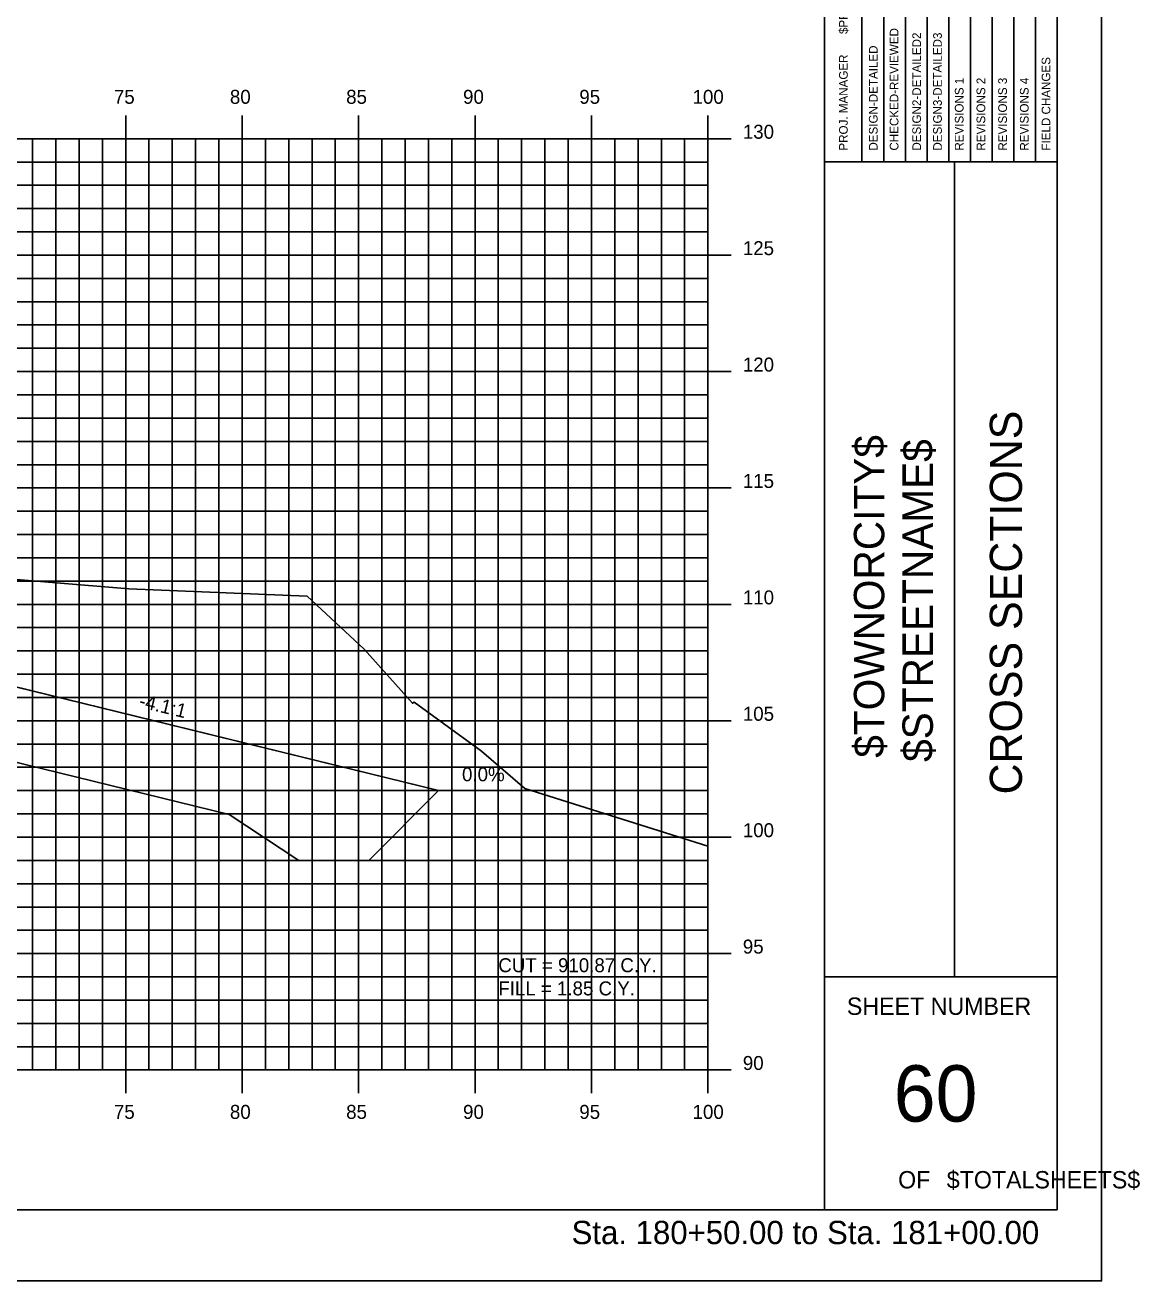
# Model space of a CAD drawing. Extents: x 850598 to 870284, y 366541 to 366651.
# Drawn here: x 859591.8 to 859639.7, y 366541.2 to 366595.1 of the extents above; entities that cross this region are included whole.
import ezdxf

# ---------------------------------------------------------------- set-up
doc = ezdxf.new("R2010")
doc.units = 0
for name, color, linetype in [('ANNOTATION', 7, 'Continuous'), ('BORDER', 7, 'Continuous'), ('D_Drainage_RipRap', 7, 'Continuous'), ('D_Roadway_Centerline', 7, 'Continuous'), ('D_Roadway_SlopeLines', 7, 'Continuous'), ('D_Text_Standard', 7, 'Continuous'), ('H_V ANNOTATION', 7, 'Continuous'), ('HIGHWAY_TITLE', 7, 'Continuous'), ('MAJOR', 7, 'Continuous'), ('MINOR', 7, 'Continuous'), ('PLOT BOUNDARY', 7, 'Continuous'), ('S_Roadway_Centerline', 7, 'Continuous')]:
    doc.layers.add(name, color=color, linetype=linetype)

msp = doc.modelspace()

# ---------------------------------------------------------------- linework, layer by layer
at = {"layer": 'BORDER'}
for p, q in [((859626.159, 366544.225), (859626.159, 366649.225)), ((859636.159, 366544.225), (859636.159, 366649.225)), ((859626.159, 366589.228), (859636.159, 366589.228)), ((859631.75, 366554.228), (859631.75, 366589.228)), ((859626.159, 366554.228), (859636.159, 366554.228)), ((859476.159, 366544.225), (859636.159, 366544.225))]:
    msp.add_line(p, q, dxfattribs=at)
for points in [[(859628.706, 366589.231), (859628.706, 366606.728)], [(859629.638, 366606.728), (859629.638, 366589.231)], [(859630.57, 366589.231), (859630.57, 366606.728)], [(859631.501, 366589.231), (859631.501, 366606.728)], [(859632.433, 366589.231), (859632.433, 366606.728)], [(859633.365, 366589.231), (859633.365, 366606.728)], [(859634.297, 366589.231), (859634.297, 366606.728)], [(859635.228, 366589.231), (859635.228, 366606.728)], [(859627.775, 366589.231), (859627.775, 366606.022)]]:
    msp.add_lwpolyline(points, dxfattribs=at)
at = {"layer": 'D_Drainage_RipRap'}
msp.add_lwpolyline([(859585.127, 366568.225), (859599.735, 366564.644), (859609.597, 366562.225), (859606.597, 366559.225), (859603.597, 366559.225), (859600.597, 366561.194), (859585.989, 366564.775), (859585.127, 366566.725), (859544.159, 366576.771), (859544.159, 366578.271)], close=True, dxfattribs=at)
at = {"layer": 'D_Roadway_Centerline'}
msp.add_lwpolyline([(859486.645, 366580.817), (859487.645, 366580.754), (859488.645, 366580.565), (859489.645, 366580.252), (859490.645, 366579.815), (859496.159, 366577.058), (859499.961, 366578.325), (859506.159, 366580.391), (859510.159, 366580.631), (859521.159, 366580.961), (859532.159, 366580.631), (859536.159, 366580.391), (859538.159, 366580.271), (859544.159, 366578.271), (859585.127, 366568.225), (859599.735, 366564.644), (859609.597, 366562.225), (859613.597, 366562.225)], dxfattribs=at)
at = {"layer": 'D_Roadway_SlopeLines'}
msp.add_lwpolyline([(859544.159, 366578.271), (859609.597, 366562.225), (859609.597, 366562.225)], dxfattribs=at)
at = {"layer": 'MAJOR'}
for p, q in [((859596.159, 366591.227), (859596.159, 366590.225)), ((859596.159, 366591.227), (859596.159, 366590.225)), ((859601.159, 366591.227), (859601.159, 366590.225)), ((859601.159, 366591.227), (859601.159, 366590.225)), ((859606.159, 366591.227), (859606.159, 366590.225)), ((859606.159, 366591.227), (859606.159, 366590.225)), ((859611.159, 366591.227), (859611.159, 366590.225)), ((859611.159, 366591.227), (859611.159, 366590.225)), ((859616.159, 366591.227), (859616.159, 366590.225)), ((859616.159, 366591.227), (859616.159, 366590.225)), ((859621.159, 366591.227), (859621.159, 366590.225)), ((859621.159, 366591.227), (859621.159, 366590.225)), ((859481.159, 366590.225), (859621.159, 366590.225)), ((859481.159, 366590.225), (859621.159, 366590.225)), ((859481.159, 366590.225), (859621.159, 366590.225)), ((859481.159, 366590.225), (859621.159, 366590.225)), ((859596.159, 366550.225), (859596.159, 366590.225)), ((859596.159, 366550.225), (859596.159, 366590.225)), ((859601.159, 366550.225), (859601.159, 366590.225)), ((859601.159, 366550.225), (859601.159, 366590.225)), ((859606.159, 366550.225), (859606.159, 366590.225)), ((859606.159, 366550.225), (859606.159, 366590.225)), ((859611.159, 366550.225), (859611.159, 366590.225)), ((859611.159, 366550.225), (859611.159, 366590.225)), ((859616.159, 366550.225), (859616.159, 366590.225)), ((859616.159, 366550.225), (859616.159, 366590.225)), ((859622.161, 366590.225), (859620.157, 366590.225)), ((859622.161, 366590.225), (859620.157, 366590.225)), ((859621.159, 366550.225), (859621.159, 366590.225)), ((859621.159, 366550.225), (859621.159, 366590.225)), ((859621.159, 366550.225), (859621.159, 366590.225)), ((859621.159, 366550.225), (859621.159, 366590.225)), ((859481.159, 366585.225), (859621.159, 366585.225)), ((859481.159, 366585.225), (859621.159, 366585.225)), ((859622.161, 366585.225), (859620.157, 366585.225)), ((859622.161, 366585.225), (859620.157, 366585.225)), ((859481.159, 366580.225), (859621.159, 366580.225)), ((859481.159, 366580.225), (859621.159, 366580.225)), ((859622.161, 366580.225), (859620.157, 366580.225)), ((859622.161, 366580.225), (859620.157, 366580.225)), ((859481.159, 366575.225), (859621.159, 366575.225)), ((859481.159, 366575.225), (859621.159, 366575.225)), ((859622.161, 366575.225), (859620.157, 366575.225)), ((859622.161, 366575.225), (859620.157, 366575.225)), ((859481.159, 366570.225), (859621.159, 366570.225)), ((859481.159, 366570.225), (859621.159, 366570.225)), ((859622.161, 366570.225), (859620.157, 366570.225)), ((859622.161, 366570.225), (859620.157, 366570.225)), ((859481.159, 366565.225), (859621.159, 366565.225)), ((859481.159, 366565.225), (859621.159, 366565.225)), ((859622.161, 366565.225), (859620.157, 366565.225)), ((859622.161, 366565.225), (859620.157, 366565.225)), ((859481.159, 366560.225), (859621.159, 366560.225)), ((859481.159, 366560.225), (859621.159, 366560.225)), ((859622.161, 366560.225), (859620.157, 366560.225)), ((859622.161, 366560.225), (859620.157, 366560.225)), ((859481.159, 366555.225), (859621.159, 366555.225)), ((859481.159, 366555.225), (859621.159, 366555.225)), ((859622.161, 366555.225), (859620.157, 366555.225)), ((859622.161, 366555.225), (859620.157, 366555.225)), ((859481.159, 366550.225), (859621.159, 366550.225)), ((859481.159, 366550.225), (859621.159, 366550.225)), ((859481.159, 366550.225), (859621.159, 366550.225)), ((859481.159, 366550.225), (859621.159, 366550.225)), ((859596.159, 366549.223), (859596.159, 366550.225)), ((859596.159, 366549.223), (859596.159, 366550.225)), ((859601.159, 366549.223), (859601.159, 366550.225)), ((859601.159, 366549.223), (859601.159, 366550.225)), ((859606.159, 366549.223), (859606.159, 366550.225)), ((859606.159, 366549.223), (859606.159, 366550.225)), ((859611.159, 366549.223), (859611.159, 366550.225)), ((859611.159, 366549.223), (859611.159, 366550.225)), ((859616.159, 366549.223), (859616.159, 366550.225)), ((859616.159, 366549.223), (859616.159, 366550.225)), ((859622.161, 366550.225), (859620.157, 366550.225)), ((859622.161, 366550.225), (859620.157, 366550.225)), ((859621.159, 366549.223), (859621.159, 366550.225)), ((859621.159, 366549.223), (859621.159, 366550.225))]:
    msp.add_line(p, q, dxfattribs=at)
at = {"layer": 'MINOR'}
for p, q in [((859592.159, 366550.225), (859592.159, 366590.225)), ((859592.159, 366550.225), (859592.159, 366590.225)), ((859593.159, 366550.225), (859593.159, 366590.225)), ((859593.159, 366550.225), (859593.159, 366590.225)), ((859594.159, 366550.225), (859594.159, 366590.225)), ((859594.159, 366550.225), (859594.159, 366590.225)), ((859595.159, 366550.225), (859595.159, 366590.225)), ((859595.159, 366550.225), (859595.159, 366590.225)), ((859597.159, 366550.225), (859597.159, 366590.225)), ((859597.159, 366550.225), (859597.159, 366590.225)), ((859598.159, 366550.225), (859598.159, 366590.225)), ((859598.159, 366550.225), (859598.159, 366590.225)), ((859599.159, 366550.225), (859599.159, 366590.225)), ((859599.159, 366550.225), (859599.159, 366590.225)), ((859600.159, 366550.225), (859600.159, 366590.225)), ((859600.159, 366550.225), (859600.159, 366590.225)), ((859602.159, 366550.225), (859602.159, 366590.225)), ((859602.159, 366550.225), (859602.159, 366590.225)), ((859603.159, 366550.225), (859603.159, 366590.225)), ((859603.159, 366550.225), (859603.159, 366590.225)), ((859604.159, 366550.225), (859604.159, 366590.225)), ((859604.159, 366550.225), (859604.159, 366590.225)), ((859605.159, 366550.225), (859605.159, 366590.225)), ((859605.159, 366550.225), (859605.159, 366590.225)), ((859607.159, 366550.225), (859607.159, 366590.225)), ((859607.159, 366550.225), (859607.159, 366590.225)), ((859608.159, 366550.225), (859608.159, 366590.225)), ((859608.159, 366550.225), (859608.159, 366590.225)), ((859609.159, 366550.225), (859609.159, 366590.225)), ((859609.159, 366550.225), (859609.159, 366590.225)), ((859610.159, 366550.225), (859610.159, 366590.225)), ((859610.159, 366550.225), (859610.159, 366590.225)), ((859612.159, 366550.225), (859612.159, 366590.225)), ((859612.159, 366550.225), (859612.159, 366590.225)), ((859613.159, 366550.225), (859613.159, 366590.225)), ((859613.159, 366550.225), (859613.159, 366590.225)), ((859614.159, 366550.225), (859614.159, 366590.225)), ((859614.159, 366550.225), (859614.159, 366590.225)), ((859615.159, 366550.225), (859615.159, 366590.225)), ((859615.159, 366550.225), (859615.159, 366590.225)), ((859617.159, 366550.225), (859617.159, 366590.225)), ((859617.159, 366550.225), (859617.159, 366590.225)), ((859618.159, 366550.225), (859618.159, 366590.225)), ((859618.159, 366550.225), (859618.159, 366590.225)), ((859619.159, 366550.225), (859619.159, 366590.225)), ((859619.159, 366550.225), (859619.159, 366590.225)), ((859620.159, 366550.225), (859620.159, 366590.225)), ((859620.159, 366550.225), (859620.159, 366590.225)), ((859481.159, 366589.225), (859621.159, 366589.225)), ((859481.159, 366589.225), (859621.159, 366589.225)), ((859621.159, 366589.225), (859620.157, 366589.225)), ((859621.159, 366589.225), (859620.157, 366589.225)), ((859481.159, 366588.225), (859621.159, 366588.225)), ((859481.159, 366588.225), (859621.159, 366588.225)), ((859621.159, 366588.225), (859620.157, 366588.225)), ((859621.159, 366588.225), (859620.157, 366588.225)), ((859481.159, 366587.225), (859621.159, 366587.225)), ((859481.159, 366587.225), (859621.159, 366587.225)), ((859621.159, 366587.225), (859620.157, 366587.225)), ((859621.159, 366587.225), (859620.157, 366587.225)), ((859481.159, 366586.225), (859621.159, 366586.225)), ((859481.159, 366586.225), (859621.159, 366586.225)), ((859621.159, 366586.225), (859620.157, 366586.225)), ((859621.159, 366586.225), (859620.157, 366586.225)), ((859481.159, 366584.225), (859621.159, 366584.225)), ((859481.159, 366584.225), (859621.159, 366584.225)), ((859621.159, 366584.225), (859620.157, 366584.225)), ((859621.159, 366584.225), (859620.157, 366584.225)), ((859481.159, 366583.225), (859621.159, 366583.225)), ((859481.159, 366583.225), (859621.159, 366583.225)), ((859621.159, 366583.225), (859620.157, 366583.225)), ((859621.159, 366583.225), (859620.157, 366583.225)), ((859481.159, 366582.225), (859621.159, 366582.225)), ((859481.159, 366582.225), (859621.159, 366582.225)), ((859621.159, 366582.225), (859620.157, 366582.225)), ((859621.159, 366582.225), (859620.157, 366582.225)), ((859481.159, 366581.225), (859621.159, 366581.225)), ((859481.159, 366581.225), (859621.159, 366581.225)), ((859621.159, 366581.225), (859620.157, 366581.225)), ((859621.159, 366581.225), (859620.157, 366581.225)), ((859481.159, 366579.225), (859621.159, 366579.225)), ((859481.159, 366579.225), (859621.159, 366579.225)), ((859621.159, 366579.225), (859620.157, 366579.225)), ((859621.159, 366579.225), (859620.157, 366579.225)), ((859481.159, 366578.225), (859621.159, 366578.225)), ((859481.159, 366578.225), (859621.159, 366578.225)), ((859621.159, 366578.225), (859620.157, 366578.225)), ((859621.159, 366578.225), (859620.157, 366578.225)), ((859481.159, 366577.225), (859621.159, 366577.225)), ((859481.159, 366577.225), (859621.159, 366577.225)), ((859621.159, 366577.225), (859620.157, 366577.225)), ((859621.159, 366577.225), (859620.157, 366577.225)), ((859481.159, 366576.225), (859621.159, 366576.225)), ((859481.159, 366576.225), (859621.159, 366576.225)), ((859621.159, 366576.225), (859620.157, 366576.225)), ((859621.159, 366576.225), (859620.157, 366576.225)), ((859481.159, 366574.225), (859621.159, 366574.225)), ((859481.159, 366574.225), (859621.159, 366574.225)), ((859621.159, 366574.225), (859620.157, 366574.225)), ((859621.159, 366574.225), (859620.157, 366574.225)), ((859481.159, 366573.225), (859621.159, 366573.225)), ((859481.159, 366573.225), (859621.159, 366573.225)), ((859621.159, 366573.225), (859620.157, 366573.225)), ((859621.159, 366573.225), (859620.157, 366573.225)), ((859481.159, 366572.225), (859621.159, 366572.225)), ((859481.159, 366572.225), (859621.159, 366572.225)), ((859621.159, 366572.225), (859620.157, 366572.225)), ((859621.159, 366572.225), (859620.157, 366572.225)), ((859481.159, 366571.225), (859621.159, 366571.225)), ((859481.159, 366571.225), (859621.159, 366571.225)), ((859621.159, 366571.225), (859620.157, 366571.225)), ((859621.159, 366571.225), (859620.157, 366571.225)), ((859481.159, 366569.225), (859621.159, 366569.225)), ((859481.159, 366569.225), (859621.159, 366569.225)), ((859621.159, 366569.225), (859620.157, 366569.225)), ((859621.159, 366569.225), (859620.157, 366569.225)), ((859481.159, 366568.225), (859621.159, 366568.225)), ((859481.159, 366568.225), (859621.159, 366568.225)), ((859621.159, 366568.225), (859620.157, 366568.225)), ((859621.159, 366568.225), (859620.157, 366568.225)), ((859481.159, 366567.225), (859621.159, 366567.225)), ((859481.159, 366567.225), (859621.159, 366567.225)), ((859621.159, 366567.225), (859620.157, 366567.225)), ((859621.159, 366567.225), (859620.157, 366567.225)), ((859481.159, 366566.225), (859621.159, 366566.225)), ((859481.159, 366566.225), (859621.159, 366566.225)), ((859621.159, 366566.225), (859620.157, 366566.225)), ((859621.159, 366566.225), (859620.157, 366566.225)), ((859481.159, 366564.225), (859621.159, 366564.225)), ((859481.159, 366564.225), (859621.159, 366564.225)), ((859621.159, 366564.225), (859620.157, 366564.225)), ((859621.159, 366564.225), (859620.157, 366564.225)), ((859481.159, 366563.225), (859621.159, 366563.225)), ((859481.159, 366563.225), (859621.159, 366563.225)), ((859621.159, 366563.225), (859620.157, 366563.225)), ((859621.159, 366563.225), (859620.157, 366563.225)), ((859481.159, 366562.225), (859621.159, 366562.225)), ((859481.159, 366562.225), (859621.159, 366562.225)), ((859621.159, 366562.225), (859620.157, 366562.225)), ((859621.159, 366562.225), (859620.157, 366562.225)), ((859481.159, 366561.225), (859621.159, 366561.225)), ((859481.159, 366561.225), (859621.159, 366561.225)), ((859621.159, 366561.225), (859620.157, 366561.225)), ((859621.159, 366561.225), (859620.157, 366561.225)), ((859481.159, 366559.225), (859621.159, 366559.225)), ((859481.159, 366559.225), (859621.159, 366559.225)), ((859621.159, 366559.225), (859620.157, 366559.225)), ((859621.159, 366559.225), (859620.157, 366559.225)), ((859481.159, 366558.225), (859621.159, 366558.225)), ((859481.159, 366558.225), (859621.159, 366558.225)), ((859621.159, 366558.225), (859620.157, 366558.225)), ((859621.159, 366558.225), (859620.157, 366558.225)), ((859481.159, 366557.225), (859621.159, 366557.225)), ((859481.159, 366557.225), (859621.159, 366557.225)), ((859621.159, 366557.225), (859620.157, 366557.225)), ((859621.159, 366557.225), (859620.157, 366557.225)), ((859481.159, 366556.225), (859621.159, 366556.225)), ((859481.159, 366556.225), (859621.159, 366556.225)), ((859621.159, 366556.225), (859620.157, 366556.225)), ((859621.159, 366556.225), (859620.157, 366556.225)), ((859481.159, 366554.225), (859621.159, 366554.225)), ((859481.159, 366554.225), (859621.159, 366554.225)), ((859621.159, 366554.225), (859620.157, 366554.225)), ((859621.159, 366554.225), (859620.157, 366554.225)), ((859481.159, 366553.225), (859621.159, 366553.225)), ((859481.159, 366553.225), (859621.159, 366553.225)), ((859621.159, 366553.225), (859620.157, 366553.225)), ((859621.159, 366553.225), (859620.157, 366553.225)), ((859481.159, 366552.225), (859621.159, 366552.225)), ((859481.159, 366552.225), (859621.159, 366552.225)), ((859621.159, 366552.225), (859620.157, 366552.225)), ((859621.159, 366552.225), (859620.157, 366552.225)), ((859481.159, 366551.225), (859621.159, 366551.225)), ((859481.159, 366551.225), (859621.159, 366551.225)), ((859621.159, 366551.225), (859620.157, 366551.225)), ((859621.159, 366551.225), (859620.157, 366551.225))]:
    msp.add_line(p, q, dxfattribs=at)
at = {"layer": 'PLOT BOUNDARY'}
msp.add_lwpolyline([(859468.066, 366541.166), (859638.066, 366541.166), (859638.066, 366651.166), (859468.066, 366651.166)], close=True, dxfattribs=at)
at = {"layer": 'S_Roadway_Centerline'}
msp.add_lwpolyline([(859536.885, 366580.098), (859546.946, 366579.685), (859548.096, 366579.606), (859551.16, 366579.385), (859552.907, 366578.775), (859553.938, 366578.434), (859554.85, 366578.343), (859555.81, 366577.965), (859556.736, 366577.669), (859557.892, 366577.461), (859561.482, 366578.066), (859562.264, 366578.111), (859568.058, 366577.673), (859569.601, 366577.662), (859581.942, 366574.329), (859589.89, 366571.422), (859596.298, 366570.887), (859603.955, 366570.573), (859606.404, 366568.303), (859608.472, 366565.979), (859608.55, 366566.027), (859611.44, 366563.915), (859613.297, 366562.32), (859621.159, 366559.832)], dxfattribs=at)

# ---------------------------------------------------------------- texts
at = {"layer": 'ANNOTATION'}
msp.add_text('-4.1:1', height=0.6, rotation=346.2228, dxfattribs=at).set_placement((859596.694, 366565.819))
msp.add_text('0.0%', height=0.6, dxfattribs=at).set_placement((859610.601, 366562.625))
at = {"layer": 'BORDER'}
for s, height, rotation, p in [('$PROJMANAGER$', 0.37275, 90, (859627.163, 366594.723)), ('CHECKED-REVIEWED', 0.37275, 90, (859629.34, 366589.716)), ('DESIGN2-DETAILED2', 0.37275, 90, (859630.309, 366589.716)), ('DESIGN3-DETAILED3', 0.37275, 90, (859631.203, 366589.716)), ('PROJ. MANAGER', 0.37275, 90, (859627.163, 366589.716)), ('DESIGN-DETAILED', 0.37275, 90, (859628.446, 366589.716)), ('FIELD CHANGES', 0.37275, 90, (859635.862, 366589.716)), ('REVISIONS 1', 0.37275, 90, (859632.135, 366589.716)), ('REVISIONS 2', 0.37275, 90, (859633.067, 366589.716)), ('REVISIONS 3', 0.37275, 90, (859633.998, 366589.716)), ('REVISIONS 4', 0.37275, 90, (859634.93, 366589.716)), ('CROSS SECTIONS', 1.37787, 90, (859634.643, 366562.062)), ('SHEET NUMBER', 0.74527, 360, (859627.124, 366552.592)), ('60', 2.4194, 360, (859629.135, 366548.008)), ('OF', 0.7453, 360, (859629.326, 366545.138)), ('$TOTALSHEETS$', 0.74527, 360, (859631.415, 366545.138))]:
    msp.add_text(s, height=height, rotation=rotation, dxfattribs=at).set_placement(p)
at = {"layer": 'D_Text_Standard'}
for s, p in [('CUT = 910.87 C.Y.', (859612.159, 366554.425)), ('FILL = 1.85 C.Y.', (859612.159, 366553.429))]:
    msp.add_text(s, height=0.6, dxfattribs=at).set_placement(p)
at = {"layer": 'H_V ANNOTATION'}
for s, height, p in [('75', 0.6, (859595.653, 366591.725)), ('80', 0.6, (859600.634, 366591.725)), ('85', 0.6, (859605.626, 366591.725)), ('90', 0.6, (859610.645, 366591.725)), ('95', 0.6, (859615.637, 366591.725)), ('100', 0.6, (859620.5, 366591.725)), ('130', 0.6, (859622.659, 366590.225)), ('125', 0.6, (859622.659, 366585.225)), ('120', 0.6, (859622.659, 366580.225)), ('115', 0.6, (859622.659, 366575.225)), ('110', 0.6, (859622.659, 366570.225)), ('105', 0.6, (859622.659, 366565.225)), ('100', 0.6, (859622.659, 366560.225)), ('95', 0.6, (859622.659, 366555.225)), ('90', 0.6, (859622.659, 366550.225)), ('75', 0.6, (859595.653, 366548.125)), ('80', 0.6, (859600.634, 366548.125)), ('85', 0.6, (859605.626, 366548.125)), ('90', 0.6, (859610.645, 366548.125)), ('95', 0.6, (859615.637, 366548.125)), ('100', 0.6, (859620.5, 366548.125)), ('Sta. 180+50.00 to Sta. 181+00.00', 1.0002, (859615.305, 366542.745))]:
    msp.add_text(s, height=height, dxfattribs=at).set_placement(p)
at = {"layer": 'HIGHWAY_TITLE'}
for s, p in [('$TOWNORCITY$', (859628.731, 366563.637)), ('$STREETNAME$', (859630.818, 366563.457))]:
    msp.add_text(s, height=1.30428, rotation=90, dxfattribs=at).set_placement(p)

doc.saveas('drawing.dxf')
